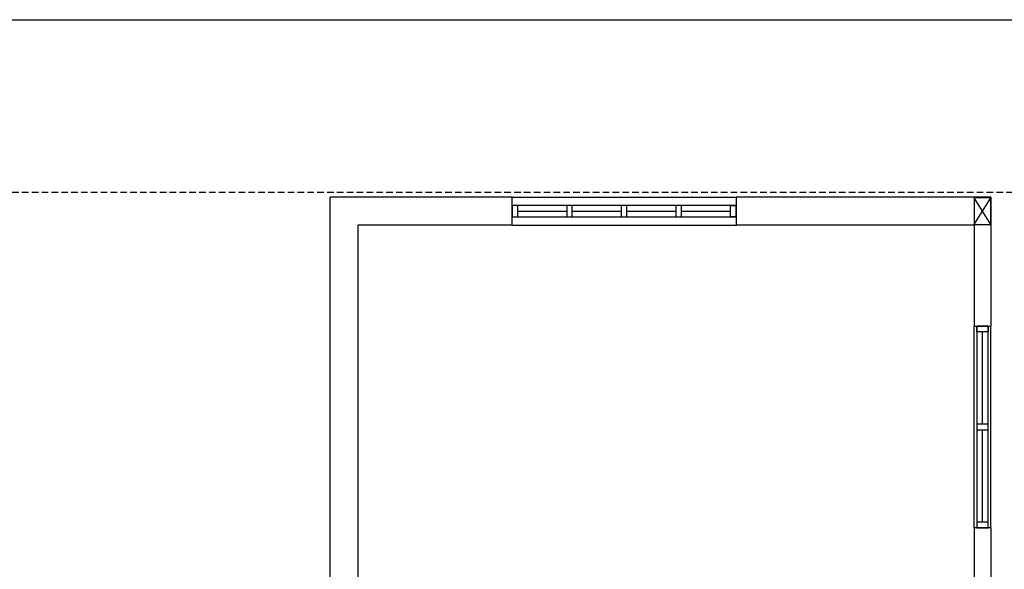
# Model space of a CAD drawing. Header units: millimetres. Extents: x -559 to 10735, y -2326 to 222.
# Tile 452 of 656: x 2226 to 2274, y -753 to -726. Entities that reach past the tile are written whole.
import ezdxf

# ---------------------------------------------------------------- set-up
doc = ezdxf.new("R2010")
doc.units = ezdxf.units.MM
doc.header["$LTSCALE"] = 4
doc.linetypes.add('ACANSTGL', pattern=[0.11811, 0.07874, -0.03937])
for name, color, linetype in [('Alimentaçao dos Q.E. e Cargas', 2, 'Continuous'), ('Extremos da Area Total', 253, 'Continuous'), ('Planta Baixa', 251, 'Continuous')]:
    doc.layers.add(name, color=color, linetype=linetype)

# ---------------------------------------------------------------- blocks, each defined once
blk = doc.blocks.new('AUW01D3S-flat-9-flat-1')
at = {"color": 9}
for p, q in [((-0.075, 0), (-0.075, 1.8)), ((0.075, 0), (0.075, 1.8))]:
    blk.add_line(p, q, dxfattribs=at)
blk = doc.blocks.new('AUD18D1S-flat-19-flat-1')
at = {"color": 9}
for p, q in [((-0.075, 1.8), (0.075, 1.8)), ((0.075, 0), (-0.075, 0))]:
    blk.add_line(p, q, dxfattribs=at)
blk = doc.blocks.new('AUD19D1S-flat-19-flat-1')
at = {"color": 9}
for p, q in [((0, 1.8), (0, 1.8)), ((0, 0), (0, 0))]:
    blk.add_line(p, q, dxfattribs=at)
blk = doc.blocks.new('AUD37D1S-flat-53-flat-1')
at = {"color": 9}
for p, q in [((-0.05, 0.05), (-0.05, 0)), ((0.05, 0.05), (-0.05, 0.05)), ((-0.05, 0), (0.05, 0)), ((0.05, 0), (0.05, 0.05))]:
    blk.add_line(p, q, dxfattribs=at)
at = {"color": 9, "oblique": 36.8699, "width": 1.25, "flags": 3}
for p in [(-0.05, 0.05), (0, 0.05), (0.05, 0.05)]:
    blk.add_attdef('JAMBPT', p, '', height=0.00632, rotation=153.43495, dxfattribs=at)
at = {"color": 9, "width": 0.5, "flags": 3}
for p in [(-0.05, 0.05), (0, 0.05)]:
    blk.add_attdef('JAMBPT', p, '', height=0.01, rotation=90, dxfattribs=at)
blk = doc.blocks.new('AUD37D1S-flat-52-flat-1')
at = {"color": 9}
for p, q in [((-0.05, 0), (0.05, 0)), ((-0.05, -0.05), (-0.05, 0)), ((0.05, 0), (0.05, -0.05)), ((0.05, -0.05), (-0.05, -0.05))]:
    blk.add_line(p, q, dxfattribs=at)
at = {"color": 9, "text_generation_flag": 4, "flags": 3}
for p, height, rotation, width in [((-0.05, -0.05), 0.00632, 206.56505, 1.25), ((-0.05, -0.05), 0.01, 270, 0.5), ((0, -0.05), 0.00632, 206.56505, 1.25), ((0, -0.05), 0.01, 270, 0.5), ((0.05, -0.05), 0.00632, 206.56505, 1.25)]:
    blk.add_attdef('JAMBPT', p, '', height=height, rotation=rotation, dxfattribs=dict(at, width=width))
blk = doc.blocks.new('AUD40D1S-flat-18-flat-1')
at = {"color": 9}
for p, q in [((-0.05, 0.9), (-0.05, -0.9)), ((0.05, 0.9), (-0.05, 0.9)), ((0.05, -0.9), (0.05, 0.9)), ((-0.05, -0.9), (0.05, -0.9))]:
    blk.add_line(p, q, dxfattribs=at)
blk = doc.blocks.new('AUD40D1S-flat-17-flat-1')
at = {"color": 9}
for p, q in [((-0.05, 0.9), (-0.05, -0.9)), ((0.05, 0.9), (-0.05, 0.9)), ((0.05, -0.9), (0.05, 0.9)), ((-0.05, -0.9), (0.05, -0.9))]:
    blk.add_line(p, q, dxfattribs=at)
blk = doc.blocks.new('AUD37D1S-flat-51-flat-1')
at = {"color": 9}
for p, q in [((-0.05, 0.05), (-0.05, 0)), ((0.05, 0.05), (-0.05, 0.05)), ((-0.05, 0), (0.05, 0)), ((0.05, 0), (0.05, 0.05))]:
    blk.add_line(p, q, dxfattribs=at)
at = {"color": 9, "oblique": 36.8699, "width": 1.25, "flags": 3}
for p in [(-0.05, 0.05), (0, 0.05), (0.05, 0.05)]:
    blk.add_attdef('JAMBPT', p, '', height=0.00632, rotation=153.43495, dxfattribs=at)
at = {"color": 9, "width": 0.5, "flags": 3}
for p in [(-0.05, 0.05), (0, 0.05)]:
    blk.add_attdef('JAMBPT', p, '', height=0.01, rotation=90, dxfattribs=at)
blk = doc.blocks.new('AUW01D1S-flat-22-flat-1')
at = {"color": 9}
blk.add_line((0, -0.4125), (0, 0.4125), dxfattribs=at)
blk = doc.blocks.new('AUW01D1S-flat-21-flat-1')
at = {"color": 9}
blk.add_line((0, -0.4125), (0, 0.4125), dxfattribs=at)
blk = doc.blocks.new('AUW01D3S-flat-4-flat-1')
at = {"color": 9}
for p, q in [((0, 0.125), (2, 0.125)), ((0, -0.125), (2, -0.125))]:
    blk.add_line(p, q, dxfattribs=at)
blk = doc.blocks.new('AUD18D1S-flat-14-flat-1')
at = {"color": 9}
for p, q in [((0, -0.125), (0, 0.125)), ((2, 0.125), (2, -0.125))]:
    blk.add_line(p, q, dxfattribs=at)
blk = doc.blocks.new('AUD19D1S-flat-14-flat-1')
at = {"color": 9}
for p, q in [((0, 0), (0, 0)), ((2, 0), (2, 0))]:
    blk.add_line(p, q, dxfattribs=at)
blk = doc.blocks.new('AUD37D1S-flat-38-flat-1')
at = {"color": 9}
for p, q in [((0, 0.05), (0, -0.05)), ((0.05, 0.05), (0, 0.05)), ((0.05, -0.05), (0.05, 0.05)), ((0, -0.05), (0.05, -0.05))]:
    blk.add_line(p, q, dxfattribs=at)
at = {"color": 9, "oblique": 36.8699, "width": 1.25, "flags": 3}
for p in [(0.05, 0.05), (0.05, 0), (0.05, -0.05)]:
    blk.add_attdef('JAMBPT', p, '', height=0.00632, rotation=63.43495, dxfattribs=at)
at = {"color": 9, "width": 0.5, "flags": 3}
for p in [(0.05, 0.05), (0.05, 0)]:
    blk.add_attdef('JAMBPT', p, '', height=0.01, dxfattribs=at)
blk = doc.blocks.new('AUD37D1S-flat-37-flat-1')
at = {"color": 9}
for p, q in [((-0.05, 0.05), (0, 0.05)), ((-0.05, -0.05), (-0.05, 0.05)), ((0, 0.05), (0, -0.05)), ((0, -0.05), (-0.05, -0.05))]:
    blk.add_line(p, q, dxfattribs=at)
at = {"color": 9, "text_generation_flag": 4, "flags": 3}
for p, height, rotation, width in [((-0.05, 0.05), 0.00632, 116.56505, 1.25), ((-0.05, 0.05), 0.01, 180, 0.5), ((-0.05, 0), 0.01, 180, 0.5), ((-0.05, 0), 0.00632, 116.56505, 1.25), ((-0.05, -0.05), 0.00632, 116.56505, 1.25)]:
    blk.add_attdef('JAMBPT', p, '', height=height, rotation=rotation, dxfattribs=dict(at, width=width))
blk = doc.blocks.new('AUD40D1S-flat-8-flat-1')
at = {"color": 9}
for p, q in [((-1, 0.05), (-1, -0.05)), ((1, 0.05), (-1, 0.05)), ((1, -0.05), (1, 0.05)), ((-1, -0.05), (1, -0.05))]:
    blk.add_line(p, q, dxfattribs=at)
blk = doc.blocks.new('AUD40D1S-flat-7-flat-1')
at = {"color": 9}
for p, q in [((-1, 0.05), (-1, -0.05)), ((1, 0.05), (-1, 0.05)), ((1, -0.05), (1, 0.05)), ((-1, -0.05), (1, -0.05))]:
    blk.add_line(p, q, dxfattribs=at)
blk = doc.blocks.new('AUD37D1S-flat-36-flat-1')
at = {"color": 9}
for p, q in [((0, 0.05), (0, -0.05)), ((0.05, 0.05), (0, 0.05)), ((0.05, -0.05), (0.05, 0.05)), ((0, -0.05), (0.05, -0.05))]:
    blk.add_line(p, q, dxfattribs=at)
at = {"color": 9, "oblique": 36.8699, "width": 1.25, "flags": 3}
for p in [(0.05, 0.05), (0.05, 0), (0.05, -0.05)]:
    blk.add_attdef('JAMBPT', p, '', height=0.00632, rotation=63.43495, dxfattribs=at)
at = {"color": 9, "width": 0.5, "flags": 3}
for p in [(0.05, 0.05), (0.05, 0)]:
    blk.add_attdef('JAMBPT', p, '', height=0.01, dxfattribs=at)
blk = doc.blocks.new('AUD37D1S-flat-35-flat-1')
at = {"color": 9}
for p, q in [((0, 0.05), (0, -0.05)), ((0.05, 0.05), (0, 0.05)), ((0.05, -0.05), (0.05, 0.05)), ((0, -0.05), (0.05, -0.05))]:
    blk.add_line(p, q, dxfattribs=at)
at = {"color": 9, "oblique": 36.8699, "width": 1.25, "flags": 3}
for p in [(0.05, 0.05), (0.05, 0), (0.05, -0.05)]:
    blk.add_attdef('JAMBPT', p, '', height=0.00632, rotation=63.43495, dxfattribs=at)
at = {"color": 9, "width": 0.5, "flags": 3}
for p in [(0.05, 0.05), (0.05, 0)]:
    blk.add_attdef('JAMBPT', p, '', height=0.01, dxfattribs=at)
blk = doc.blocks.new('AUD37D1S-flat-34-flat-1')
at = {"color": 9}
for p, q in [((0, 0.05), (0, -0.05)), ((0.05, 0.05), (0, 0.05)), ((0.05, -0.05), (0.05, 0.05)), ((0, -0.05), (0.05, -0.05))]:
    blk.add_line(p, q, dxfattribs=at)
at = {"color": 9, "oblique": 36.8699, "width": 1.25, "flags": 3}
for p in [(0.05, 0.05), (0.05, 0), (0.05, -0.05)]:
    blk.add_attdef('JAMBPT', p, '', height=0.00632, rotation=63.43495, dxfattribs=at)
at = {"color": 9, "width": 0.5, "flags": 3}
for p in [(0.05, 0.05), (0.05, 0)]:
    blk.add_attdef('JAMBPT', p, '', height=0.01, dxfattribs=at)
blk = doc.blocks.new('AUW01D1S-flat-12-flat-1')
at = {"color": 9}
blk.add_line((-0.21875, 0), (0.21875, 0), dxfattribs=at)
blk = doc.blocks.new('AUW01D1S-flat-11-flat-1')
at = {"color": 9}
blk.add_line((-0.21875, 0), (0.21875, 0), dxfattribs=at)
blk = doc.blocks.new('AUW01D1S-flat-10-flat-1')
at = {"color": 9}
blk.add_line((-0.21875, 0), (0.21875, 0), dxfattribs=at)
blk = doc.blocks.new('AUW01D1S-flat-9-flat-1')
at = {"color": 9}
blk.add_line((-0.21875, 0), (0.21875, 0), dxfattribs=at)

msp = doc.modelspace()

# ---------------------------------------------------------------- linework, layer by layer
at = {"layer": 'Alimentaçao dos Q.E. e Cargas', "color": 244, "linetype": 'ACANSTGL', "true_color": 0x991b1e}
msp.add_line((2201.53, -734.745), (2521.783, -734.745), dxfattribs=at)
at = {"layer": 'Extremos da Area Total'}
msp.add_lwpolyline([(2174.584, -743.405), (2174.584, -726.476), (2677.393, -726.476), (2677.393, -871.759), (2174.584, -871.759), (2174.584, -746.255)], dxfattribs=at)
at = {"layer": 'Planta Baixa'}
for p, q in [((2250.095, -734.988), (2241.358, -734.988)), ((2241.358, -763.777), (2241.358, -734.988)), ((2273.078, -734.988), (2260.847, -734.988)), ((2273.078, -736.305), (2272.271, -735.015)), ((2272.271, -736.305), (2273.078, -735.015)), ((2273.078, -734.988), (2273.078, -741.17)), ((2250.095, -736.332), (2242.702, -736.332)), ((2242.702, -763.777), (2242.702, -736.332)), ((2272.271, -736.332), (2260.847, -736.332)), ((2272.271, -736.332), (2272.271, -741.17)), ((2272.271, -750.848), (2272.271, -762.541)), ((2273.078, -750.848), (2273.078, -762.541))]:
    msp.add_line(p, q, dxfattribs=at)
msp.add_lwpolyline([(2272.271, -736.305), (2273.078, -736.305), (2273.078, -735.015), (2272.271, -735.015)], close=True, dxfattribs=at)

# ---------------------------------------------------------------- block references
at = {"layer": 'Planta Baixa', "xscale": 5.376215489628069, "yscale": 5.376215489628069, "zscale": 5.376215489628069}
for name, p in [('AUW01D3S-flat-4-flat-1', (2250.095, -735.66)), ('AUD18D1S-flat-14-flat-1', (2250.095, -735.66)), ('AUD37D1S-flat-38-flat-1', (2250.095, -735.66)), ('AUD40D1S-flat-8-flat-1', (2255.471, -735.66)), ('AUD40D1S-flat-7-flat-1', (2255.471, -735.66)), ('AUD19D1S-flat-14-flat-1', (2250.095, -735.66)), ('AUW01D1S-flat-12-flat-1', (2251.539, -735.66)), ('AUD37D1S-flat-36-flat-1', (2252.715, -735.66)), ('AUW01D1S-flat-11-flat-1', (2254.16, -735.66)), ('AUD37D1S-flat-35-flat-1', (2255.336, -735.66)), ('AUW01D1S-flat-10-flat-1', (2256.781, -735.66)), ('AUD37D1S-flat-34-flat-1', (2257.957, -735.66)), ('AUW01D1S-flat-9-flat-1', (2259.402, -735.66)), ('AUD37D1S-flat-37-flat-1', (2260.847, -735.66)), ('AUW01D3S-flat-9-flat-1', (2272.675, -750.848)), ('AUD18D1S-flat-19-flat-1', (2272.675, -750.848)), ('AUD37D1S-flat-52-flat-1', (2272.675, -741.17)), ('AUD40D1S-flat-18-flat-1', (2272.675, -746.009)), ('AUD40D1S-flat-17-flat-1', (2272.675, -746.009)), ('AUD19D1S-flat-19-flat-1', (2272.675, -750.848)), ('AUW01D1S-flat-21-flat-1', (2272.675, -743.657)), ('AUD37D1S-flat-51-flat-1', (2272.675, -746.143)), ('AUW01D1S-flat-22-flat-1', (2272.675, -748.361)), ('AUD37D1S-flat-53-flat-1', (2272.675, -750.848))]:
    msp.add_blockref(name, p, dxfattribs=at)

doc.saveas('drawing.dxf')
